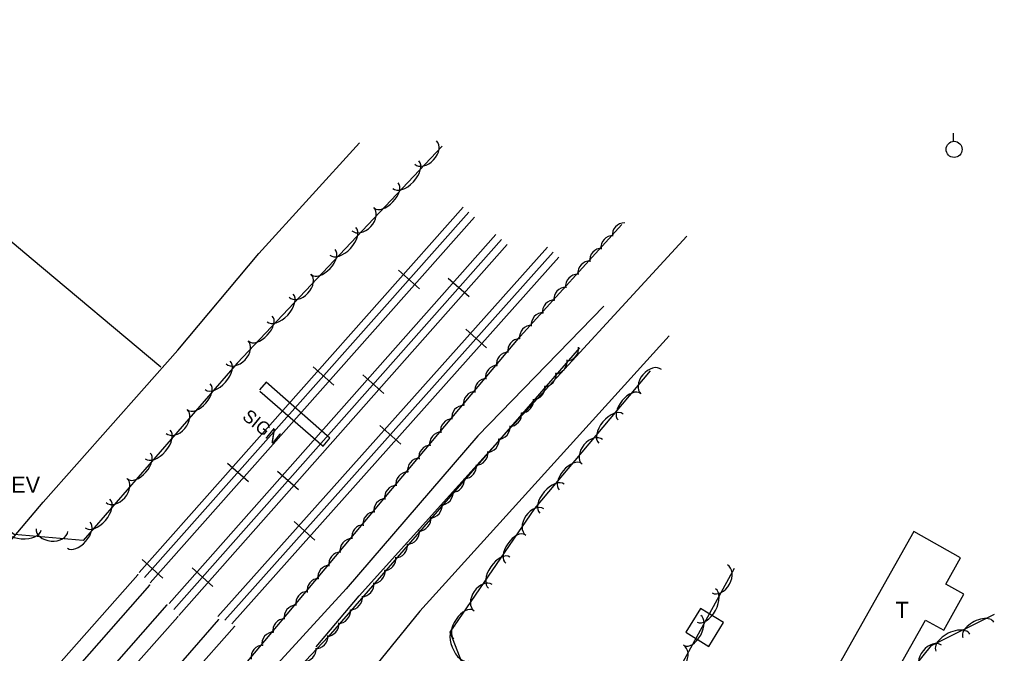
# Model space of a CAD drawing. Extents: x 1441650 to 1491889, y 345904 to 358319.
# Drawn here: x 1442949.9 to 1443252.6, y 356872.1 to 357068.9 of the extents above; entities that cross this region are included whole.
import ezdxf

# ---------------------------------------------------------------- set-up
doc = ezdxf.new("R2010")
doc.units = 0
for name, color, linetype in [('S_BUILDING', 7, 'Continuous'), ('S_BUILDING_ANNOT', 7, 'Continuous'), ('S_GRAVEL_ROAD', 7, 'Continuous'), ('S_MSC_PT_SYM', 7, 'Continuous'), ('S_RAILROAD', 7, 'Continuous'), ('S_SECONDARY_CTL_ANNOT', 7, 'Continuous'), ('S_SIGN', 7, 'Continuous'), ('S_SIGN_ANNOT', 7, 'Continuous'), ('S_STREAM', 7, 'Continuous'), ('S_TREE', 7, 'Continuous'), ('S_UTILITY_POLE', 7, 'Continuous')]:
    doc.layers.add(name, color=color, linetype=linetype)

msp = doc.modelspace()

# ---------------------------------------------------------------- linework, layer by layer
at = {"layer": 'S_BUILDING'}
for points in [[(1443227.57, 356909.94), (1443199.41, 356859.94), (1443213.93, 356851.76), (1443231.22, 356882.45), (1443236.84, 356879.29), (1443243.13, 356890.47), (1443237.53, 356893.62), (1443242.11, 356901.75)], [(1443163.92, 356874.29), (1443168.48, 356881.65), (1443161.31, 356886.08), (1443156.76, 356878.73)]]:
    msp.add_lwpolyline(points, close=True, dxfattribs=at)
at = {"layer": 'S_GRAVEL_ROAD'}
for points in [[(1443042.08, 356874.11), (1443055.4, 356889.99), (1443101.36, 356940.98), (1443157.12, 357001.61)], [(1443151.63, 356970.73), (1443074.25, 356885.2), (1443056.37, 356863.33)]]:
    msp.add_lwpolyline(points, dxfattribs=at)
at = {"layer": 'S_MSC_PT_SYM'}
for points in [[(1442986.62, 356896.5), (1442986.62, 356896.55), (1442986.62, 356896.5), (1442986.57, 356896.5), (1442986.62, 356896.5), (1442986.62, 356896.45), (1442986.62, 356896.5), (1442986.67, 356896.5)], [(1442990.28, 356893.3), (1442990.28, 356893.35), (1442990.28, 356893.3), (1442990.23, 356893.3), (1442990.28, 356893.3), (1442990.28, 356893.25), (1442990.28, 356893.3), (1442990.33, 356893.3)], [(1442995.68, 356887.17), (1442995.68, 356887.22), (1442995.68, 356887.17), (1442995.63, 356887.17), (1442995.68, 356887.17), (1442995.68, 356887.12), (1442995.68, 356887.17), (1442995.73, 356887.17)], [(1442999.05, 356883.51), (1442999.05, 356883.56), (1442999.05, 356883.51), (1442999, 356883.51), (1442999.05, 356883.51), (1442999.05, 356883.46), (1442999.05, 356883.51), (1442999.1, 356883.51)], [(1443011.76, 356882.6), (1443011.76, 356882.65), (1443011.76, 356882.6), (1443011.71, 356882.6), (1443011.76, 356882.6), (1443011.76, 356882.55), (1443011.76, 356882.6), (1443011.81, 356882.6)], [(1443016.65, 356880.49), (1443016.65, 356880.54), (1443016.65, 356880.49), (1443016.6, 356880.49), (1443016.65, 356880.49), (1443016.65, 356880.44), (1443016.65, 356880.49), (1443016.7, 356880.49)]]:
    msp.add_lwpolyline(points, dxfattribs=at)
at = {"layer": 'S_RAILROAD'}
for p, q in [((1443067.6, 356991.05), (1443074.09, 356985.3)), ((1443069.07, 356989.75), (1443069.09, 356989.73)), ((1443089.51, 356982.78), (1443083.02, 356988.53)), ((1443072.59, 356986.63), (1443072.51, 356986.7)), ((1443084.52, 356987.2), (1443084.59, 356987.13)), ((1443088.04, 356984.08), (1443088.02, 356984.11)), ((1443088.45, 356972.72), (1443094.92, 356966.95)), ((1443089.91, 356971.42), (1443089.94, 356971.39)), ((1443093.43, 356968.28), (1443093.35, 356968.35)), ((1443041.06, 356961.12), (1443047.55, 356955.37)), ((1443042.53, 356959.82), (1443042.55, 356959.8)), ((1443063.01, 356952.82), (1443056.51, 356958.57)), ((1443046.05, 356956.7), (1443045.97, 356956.77)), ((1443058.01, 356957.24), (1443058.09, 356957.17)), ((1443061.54, 356954.12), (1443061.51, 356954.15)), ((1443061.82, 356942.87), (1443068.29, 356937.1)), ((1443063.28, 356941.56), (1443063.31, 356941.54)), ((1443066.8, 356938.43), (1443066.72, 356938.5)), ((1443014.52, 356931.19), (1443021.01, 356925.44)), ((1443015.99, 356929.89), (1443016.01, 356929.87)), ((1443036.5, 356922.86), (1443030, 356928.61)), ((1443019.51, 356926.77), (1443019.43, 356926.83)), ((1443031.5, 356927.28), (1443031.58, 356927.22)), ((1443035.03, 356924.16), (1443035, 356924.19)), ((1443035.19, 356913.02), (1443041.66, 356907.24)), ((1443036.66, 356911.71), (1443036.68, 356911.69)), ((1443040.17, 356908.57), (1443040.09, 356908.64)), ((1442987.98, 356901.26), (1442994.47, 356895.51)), ((1442989.45, 356899.96), (1442989.47, 356899.94)), ((1443009.99, 356892.9), (1443003.5, 356898.65)), ((1443005, 356897.32), (1443005.07, 356897.26)), ((1442986.62, 356896.5), (1442954.65, 356860.32)), ((1442992.97, 356896.83), (1442992.89, 356896.9)), ((1443008.52, 356894.2), (1443008.5, 356894.23)), ((1442990.28, 356893.3), (1442958.34, 356857.04)), ((1442995.68, 356887.17), (1442964.33, 356851.66)), ((1442999.05, 356883.51), (1442967.86, 356848.17)), ((1443011.76, 356882.6), (1442975.36, 356841.21)), ((1443016.65, 356880.49), (1442979.24, 356838.14))]:
    msp.add_line(p, q, dxfattribs=at)
for points in [[(1442987.06, 356897.26), (1443087.62, 357010.68)], [(1442988.79, 356895.64), (1443089.4, 357009.11)], [(1442990.5, 356894.05), (1443091.15, 357007.55)], [(1443097.77, 357002.18), (1442996.4, 356887.61)], [(1443099.52, 357000.63), (1442997.88, 356885.76)], [(1443101.3, 356999.06), (1442999.38, 356883.87)], [(1443011.51, 356883.52), (1443113.82, 356998.23)], [(1443013.68, 356882.39), (1443115.6, 356996.65)], [(1443015.82, 356881.27), (1443117.34, 356995.09)], [(1443070.82, 356988.16), (1443070.84, 356988.18)], [(1443086.29, 356985.68), (1443086.27, 356985.65)], [(1443091.66, 356969.81), (1443091.68, 356969.84)], [(1443044.28, 356958.22), (1443044.3, 356958.25)], [(1443059.78, 356955.72), (1443059.76, 356955.69)], [(1443065.04, 356939.96), (1443065.05, 356939.98)], [(1443017.74, 356928.29), (1443017.76, 356928.32)], [(1443033.27, 356925.76), (1443033.25, 356925.74)], [(1443038.41, 356910.11), (1443038.43, 356910.13)], [(1442991.2, 356898.36), (1442991.22, 356898.39)], [(1443006.77, 356895.8), (1443006.75, 356895.78)]]:
    msp.add_lwpolyline(points, dxfattribs=at)
at = {"layer": 'S_SIGN'}
for p, q in [((1443026.51, 356956.35), (1443024.46, 356953.91)), ((1443046.25, 356938.91), (1443026.51, 356956.35)), ((1443024.58, 356953.56), (1443044.18, 356936.45)), ((1443044.18, 356936.45), (1443046.25, 356938.91))]:
    msp.add_line(p, q, dxfattribs=at)
at = {"layer": 'S_STREAM'}
for points in [[(1442993.8, 356961), (1442953.56, 356994.75), (1442915.17, 357026.97), (1442896.2, 357042.89), (1442863.26, 357068.89)], [(1442922.92, 356878.46), (1442957.27, 356919.01), (1442999.06, 356966.27), (1443024.19, 356996.22), (1443055.51, 357030.57)], [(1443131.3, 356979.88), (1443092.22, 356939.62), (1443051.39, 356892.12), (1443024.43, 356862.76), (1443019.87, 356857.32)]]:
    msp.add_lwpolyline(points, dxfattribs=at)
at = {"layer": 'S_TREE'}
for points in [[(1443081.16, 357029.58), (1443017.54, 356962.17), (1442969.71, 356907.16), (1442948.23, 356908.99), (1442931.41, 356921.46), (1442932.22, 356955.55), (1442927.29, 357000.98), (1442908.48, 357017.4)], [(1442983.48, 356825.12), (1443029.8, 356880.45), (1443068.95, 356927.1), (1443105.36, 356970.5), (1443136.89, 357005.23)], [(1443123.74, 356966.97), (1443045.8, 356877.25), (1442997.01, 356825.66), (1442986.67, 356822.44)], [(1443171.84, 356898.42), (1443137.65, 356836.14), (1443122, 356823.6), (1443098.21, 356841.22), (1443083.64, 356878.65), (1443109.92, 356917.08), (1443145.8, 356959.84)], [(1443210.26, 356846.31), (1443233.07, 356874.55), (1443252.62, 356884.24)]]:
    msp.add_lwpolyline(points, dxfattribs=at)
for centre, major_axis, ratio, start_param, end_param in [((1443076.02, 357027.61), (3.4, 3.6), 0.685311, 3.141593, 6.283185), ((1443069.86, 357020.7), (4.03, 4.27), 0.55008, 3.141593, 6.283185), ((1443063.77, 357014.25), (3.67, 3.89), 0.540699, 3.141593, 6.283185), ((1443056.51, 357006.94), (3.4, 3.6), 0.685311, 3.141593, 6.283185), ((1443050.35, 357000.03), (4.03, 4.27), 0.55008, 3.141593, 6.283185), ((1443137.56, 357002.18), (-2.43, -2.72), 0.970042, 3.816956, 5.590157), ((1443134.02, 356998.23), (-2.43, -2.72), 0.970042, 3.816956, 5.590157), ((1443044.26, 356993.58), (3.67, 3.89), 0.540699, 3.141593, 6.283185), ((1443130.52, 356994.27), (-2.43, -2.72), 0.970042, 3.816956, 5.590157), ((1443126.88, 356990.37), (-2.43, -2.72), 0.970042, 3.816956, 5.590157), ((1443037, 356986.26), (3.4, 3.6), 0.685311, 3.141593, 6.283185), ((1443123.06, 356986.21), (-2.43, -2.72), 0.970042, 3.816956, 5.590157), ((1443119.4, 356982.18), (-2.43, -2.72), 0.970042, 3.816956, 5.590157), ((1443030.84, 356979.35), (4.03, 4.27), 0.55008, 3.141593, 6.283185), ((1443115.86, 356978.23), (-2.43, -2.72), 0.970042, 3.816956, 5.590157), ((1443024.75, 356972.9), (3.67, 3.89), 0.540699, 3.141593, 6.283185), ((1443112.37, 356974.27), (-2.43, -2.72), 0.970042, 3.816956, 5.590157), ((1443108.73, 356970.37), (-2.43, -2.72), 0.970042, 3.816956, 5.590157), ((1443105.08, 356966.2), (-2.42, -2.72), 0.970046, 3.855043, 5.628244), ((1443017.49, 356965.59), (3.4, 3.6), 0.685311, 3.141593, 6.283185), ((1443120.09, 356966.38), (2.45, 2.7), 0.892127, 3.850303, 5.623503), ((1443101.58, 356962.03), (-2.42, -2.72), 0.970046, 3.855043, 5.628244), ((1443011.47, 356958.43), (3.85, 4.43), 0.55008, 3.141593, 6.283185), ((1443098.2, 356957.95), (-2.42, -2.72), 0.970046, 3.855043, 5.628244), ((1443116.54, 356962.4), (2.45, 2.7), 0.892127, 3.850303, 5.623503), ((1443146.05, 356956.44), (-3.19, -3.8), 0.685297, 3.141593, 6.283185), ((1443113.13, 356958.37), (2.45, 2.7), 0.892127, 3.850303, 5.623503), ((1443005.65, 356951.73), (3.51, 4.03), 0.540699, 3.141593, 6.283185), ((1443094.86, 356953.85), (-2.42, -2.72), 0.970046, 3.855043, 5.628244), ((1443109.67, 356954.34), (2.45, 2.7), 0.892127, 3.850303, 5.623503), ((1443091.37, 356949.81), (-2.42, -2.72), 0.970046, 3.855043, 5.628244), ((1443139.23, 356948.72), (-3.44, -4.1), 0.540688, 3.141593, 6.283185), ((1443087.72, 356945.51), (-2.42, -2.72), 0.970046, 3.855043, 5.628244), ((1443106.1, 356950.24), (2.45, 2.7), 0.892127, 3.850303, 5.623503), ((1442998.7, 356944.13), (3.25, 3.74), 0.685311, 3.141593, 6.283185), ((1443102.38, 356946), (2.45, 2.7), 0.892127, 3.850303, 5.623503), ((1443133.53, 356941.92), (-3.77, -4.5), 0.550068, 3.141593, 6.283185), ((1443084.22, 356941.34), (-2.42, -2.72), 0.970046, 3.855043, 5.628244), ((1443098.83, 356942.01), (2.45, 2.7), 0.892127, 3.850303, 5.623503), ((1442992.82, 356936.97), (3.85, 4.43), 0.55008, 3.141593, 6.283185), ((1443080.84, 356937.26), (-2.42, -2.72), 0.970046, 3.855043, 5.628244), ((1443127.78, 356934.66), (-3.19, -3.8), 0.685297, 3.141593, 6.283185), ((1443077.5, 356933.17), (-2.42, -2.72), 0.970046, 3.855043, 5.628244), ((1443095.41, 356937.98), (2.45, 2.7), 0.892127, 3.850303, 5.623503), ((1442987, 356930.28), (3.51, 4.03), 0.540699, 3.141593, 6.283185), ((1443091.96, 356933.96), (2.45, 2.7), 0.892127, 3.850303, 5.623503), ((1443074.01, 356929.12), (-2.42, -2.72), 0.970046, 3.855043, 5.628244), ((1443088.39, 356929.85), (2.45, 2.7), 0.892127, 3.850303, 5.623503), ((1443120.96, 356926.94), (-3.44, -4.1), 0.540688, 3.141593, 6.283185), ((1443070.36, 356924.82), (-2.4, -2.74), 0.970054, 3.849344, 5.622544), ((1442980.04, 356922.68), (3.25, 3.74), 0.685311, 3.141593, 6.283185), ((1443084.66, 356925.61), (2.45, 2.7), 0.892127, 3.850303, 5.623503), ((1443115.26, 356920.15), (-3.77, -4.5), 0.550068, 3.141593, 6.283185), ((1443066.86, 356920.65), (-2.4, -2.74), 0.970054, 3.849344, 5.622544), ((1443081.12, 356921.62), (2.45, 2.7), 0.892127, 3.850303, 5.623503), ((1442974.17, 356915.52), (3.85, 4.43), 0.55008, 3.141593, 6.283185), ((1443063.48, 356916.57), (-2.4, -2.74), 0.970054, 3.849344, 5.622544), ((1443077.7, 356917.59), (2.45, 2.7), 0.892127, 3.850303, 5.623503), ((1443060.14, 356912.47), (-2.4, -2.74), 0.970054, 3.849344, 5.622544), ((1443109.92, 356912.87), (-2.8, -4.09), 0.685297, 3.141593, 6.283185), ((1442968.35, 356908.83), (3.51, 4.03), 0.540699, 3.141593, 6.283185), ((1443074.25, 356913.57), (2.45, 2.7), 0.892127, 3.850303, 5.623503), ((1442950.76, 356910.9), (5.85, -0.5), 0.55008, 3.141593, 6.283185), ((1442960.01, 356910.38), (4.94, -0.42), 0.685311, 3.141593, 6.283185), ((1443056.65, 356908.43), (-2.4, -2.74), 0.970054, 3.849344, 5.622544), ((1443070.68, 356909.46), (2.45, 2.7), 0.892127, 3.850303, 5.623503), ((1443103.89, 356904.51), (-3.02, -4.41), 0.540688, 3.141593, 6.283185), ((1443053, 356904.13), (-2.4, -2.74), 0.970054, 3.849344, 5.622544), ((1443049.5, 356899.96), (-2.4, -2.74), 0.970054, 3.849344, 5.622544), ((1443066.95, 356905.22), (2.45, 2.7), 0.892127, 3.850303, 5.623503), ((1443063.4, 356901.24), (2.45, 2.7), 0.892127, 3.850303, 5.623503), ((1443098.89, 356897.19), (-3.31, -4.84), 0.550068, 3.141593, 6.283185), ((1443046.12, 356895.88), (-2.4, -2.74), 0.970054, 3.849344, 5.622544), ((1443059.99, 356897.21), (2.45, 2.7), 0.892127, 3.850303, 5.623503), ((1443167.36, 356895.22), (2.38, 4.34), 0.685297, 3.141593, 6.283185), ((1443042.78, 356891.78), (-2.4, -2.74), 0.970054, 3.849344, 5.622544), ((1443093.88, 356889.4), (-2.8, -4.09), 0.685297, 3.141593, 6.283185), ((1443039.29, 356887.74), (-2.4, -2.74), 0.970054, 3.849344, 5.622544), ((1443056.54, 356893.18), (2.45, 2.7), 0.892127, 3.850303, 5.623503), ((1443163.14, 356886.98), (2.82, 5.14), 0.550069, 3.141593, 6.283185), ((1443052.96, 356889.08), (2.45, 2.7), 0.892127, 3.850303, 5.623503), ((1443035.64, 356883.44), (-2.4, -2.74), 0.970054, 3.849344, 5.622544), ((1443049.24, 356884.83), (2.45, 2.7), 0.892127, 3.850303, 5.623503), ((1443087.84, 356881.04), (-3.02, -4.41), 0.540688, 3.141593, 6.283185), ((1443032.14, 356879.27), (-2.4, -2.74), 0.970054, 3.849344, 5.622544), ((1443158.87, 356879.2), (2.57, 4.69), 0.540688, 3.141593, 6.283185), ((1443247.63, 356879.4), (-4.79, -2.38), 0.540198, 3.140765, 6.282358), ((1443045.69, 356880.85), (2.45, 2.7), 0.892127, 3.850303, 5.623503), ((1443087.25, 356875.21), (2.13, -5.47), 0.550077, 3.141593, 6.283185), ((1443239.69, 356875.46), (-5.26, -2.61), 0.549569, 3.140738, 6.282331), ((1443028.76, 356875.19), (-2.45, -2.7), 0.970025, 3.866419, 5.63962), ((1443042.27, 356876.98), (2.49, 2.66), 0.892116, 3.819515, 5.592715), ((1443025.43, 356871.09), (-2.45, -2.7), 0.970025, 3.866419, 5.63962), ((1443038.65, 356873.11), (2.49, 2.66), 0.892116, 3.819515, 5.592715), ((1443153.69, 356870.3), (2.38, 4.34), 0.685297, 3.141593, 6.283185), ((1443233.08, 356870.78), (-3.11, -3.86), 0.684333, 3.141593, 6.283185)]:
    msp.add_ellipse(centre, major_axis=major_axis, ratio=ratio, start_param=start_param, end_param=end_param, dxfattribs=at)
at = {"layer": 'S_UTILITY_POLE'}
msp.add_line((1443239.94, 357031.1), (1443239.94, 357033.58), dxfattribs=at)
msp.add_circle((1443240.08, 357028.58), 2.5, dxfattribs=at)

# ---------------------------------------------------------------- texts
at = {"layer": 'S_BUILDING_ANNOT'}
msp.add_text('T', height=5, dxfattribs=at).set_placement((1443221.89, 356883.12))
at = {"layer": 'S_SECONDARY_CTL_ANNOT'}
msp.add_text('PD:SET 8" NAIL TRIG ELEV', height=5, dxfattribs=at).set_placement((1442870.71, 356921.97))
at = {"layer": 'S_SIGN_ANNOT'}
msp.add_text('SIGN', height=4, rotation=320.8374, dxfattribs=at).set_placement((1443018.81, 356945.11))

doc.saveas('drawing.dxf')
